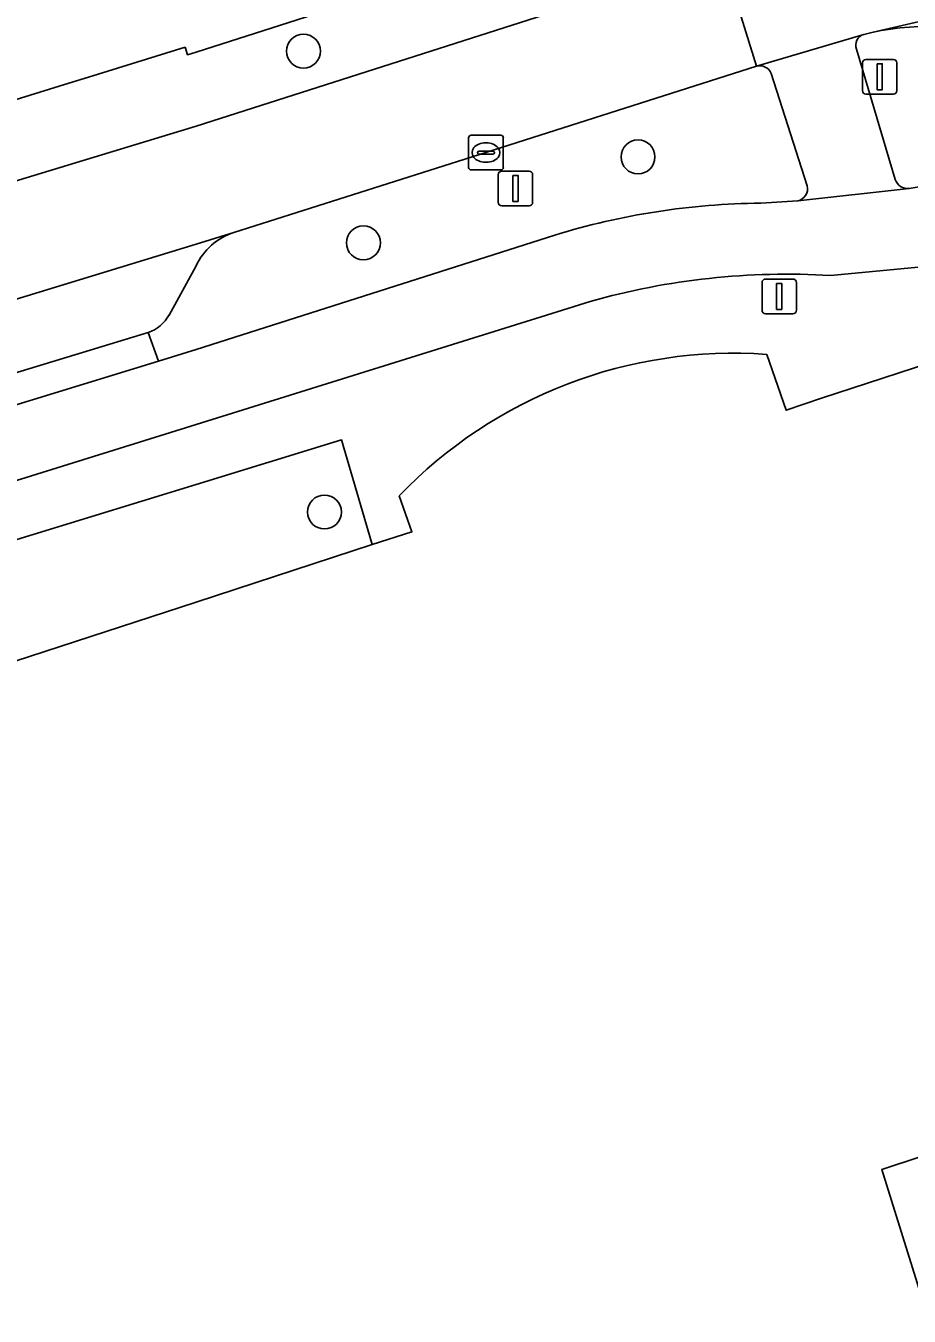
# Model space of a CAD drawing. Extents: x 159262 to 160143, y 383399 to 384319.
# Drawn here: x 159495.1 to 159520.55, y 384001.77 to 384038.96 of the extents above; entities that cross this region are included whole.
import ezdxf

# ---------------------------------------------------------------- set-up
doc = ezdxf.new("R2010")
doc.units = 0
for name, color, linetype in [('IMGEO_Berm_groen', 7, 'Continuous'), ('IMGEO_Berm_open', 7, 'Continuous'), ('IMGEO_Boom', 7, 'Continuous'), ('IMGEO_Fietspad_gesloten', 7, 'Continuous'), ('IMGEO_Groenvoorziening', 7, 'Continuous'), ('IMGEO_Kolk', 7, 'Continuous'), ('IMGEO_Lichtmast', 7, 'Continuous'), ('IMGEO_OVBaan_gesloten', 7, 'Continuous'), ('IMGEO_Pand', 7, 'Continuous'), ('IMGEO_Parkeervlak_open', 7, 'Continuous'), ('IMGEO_Rijbaan_lokaal_gesloten', 7, 'Continuous'), ('IMGEO_Rijbaan_lokaal_open', 7, 'Continuous'), ('IMGEO_Verkeersbordpaal', 7, 'Continuous'), ('IMGEO_Verkeerseiland_open', 7, 'Continuous'), ('IMGEO_Verkeersregelinstallatiepaal', 7, 'Continuous'), ('IMGEO_Voetpad_open', 7, 'Continuous')]:
    doc.layers.add(name, color=color, linetype=linetype)

msp = doc.modelspace()

# ---------------------------------------------------------------- linework, layer by layer
at = {"layer": 'IMGEO_Berm_groen'}
for points in [[(159514.476, 384042.841), (159511.401, 384041.858), (159500, 384038.2), (159499.756, 384038.122), (159499.684, 384038.343)], [(159500, 384036.064), (159515.176, 384040.921)], [(159516.146, 384037.793), (159508.354, 384035.305), (159501.087, 384033.001)], [(159517.612, 384034.343), (159516.571, 384037.582)], [(159463.863, 384027.763), (159460.036, 384026.681), (159445.184, 384022.484), (159445.759, 384020.312), (159459.582, 384024.058), (159460.703, 384024.378), (159468.247, 384026.53), (159478.341, 384029.48), (159500, 384036.064)], [(159516.272, 384033.846), (159517.337, 384033.912)], [(159498.622, 384030.114), (159498.918, 384029.288), (159500, 384029.632), (159510.338, 384032.924)], [(159500, 384032.043), (159499.225, 384030.623)]]:
    msp.add_lwpolyline(points, dxfattribs=at)
for centre, radius, start, end in [((159133.691, 385211.565), 1228.984, 285.584211, 287.325588), ((159516.241, 384037.451), 0.355, 21.6233, 105.5706), ((159517.263, 384034.263), 0.358, 281.9497, 12.9704), ((159516.47, 384013.014), 20.833, 90.5449, 107.1186), ((159501.681, 384031.231), 1.866, 108.552, 154.229), ((159498.231, 384031.189), 1.143, 289.982, 330.3542)]:
    msp.add_arc(centre, radius, start, end, dxfattribs=at)
at = {"layer": 'IMGEO_Berm_open'}
msp.add_lwpolyline([(159491.576, 384027.041), (159498.918, 384029.288), (159498.622, 384030.114), (159486.843, 384026.535), (159486.478, 384027.673)], dxfattribs=at)
at = {"layer": 'IMGEO_Boom'}
for centre in [(159503.096, 384038.227), (159512.736, 384035.178), (159504.823, 384032.702), (159503.7, 384024.946)]:
    msp.add_circle(centre, 0.489, dxfattribs=at)
at = {"layer": 'IMGEO_Fietspad_gesloten'}
for points in [[(159527.06, 384035.561), (159523.582, 384034.779), (159520.55, 384034.265), (159517.337, 384033.912), (159516.272, 384033.846)], [(159510.338, 384032.924), (159500, 384029.632), (159498.918, 384029.288), (159491.576, 384027.041)], [(159518.284, 384031.763), (159520.915, 384032.011), (159525.874, 384032.707)], [(159464.437, 384016.85), (159488.441, 384023.864), (159500.001, 384027.471), (159510.408, 384030.712), (159511.361, 384031.015)]]:
    msp.add_lwpolyline(points, dxfattribs=at)
for centre, radius, start, end in [((159516.47, 384013.014), 20.833, 90.5449, 107.1186), ((159517.031, 384010.947), 20.853, 86.5556, 105.7777)]:
    msp.add_arc(centre, radius, start, end, dxfattribs=at)
at = {"layer": 'IMGEO_Groenvoorziening'}
msp.add_lwpolyline([(159485.905, 384021.419), (159486.942, 384018.097), (159500, 384022.352), (159505.079, 384024.007), (159504.195, 384027.021), (159500, 384025.736)], close=True, dxfattribs=at)
at = {"layer": 'IMGEO_Kolk'}
for p, q in [((159507.854, 384034.878), (159507.854, 384035.73)), ((159507.929, 384035.804), (159508.781, 384035.804)), ((159508.342, 384035.584), (159508.367, 384035.584)), ((159508.855, 384035.73), (159508.855, 384034.878)), ((159508.113, 384035.298), (159508.113, 384035.31)), ((159508.551, 384035.261), (159508.153, 384035.261)), ((159508.156, 384035.347), (159508.554, 384035.347)), ((159508.597, 384035.31), (159508.597, 384035.298)), ((159508.781, 384034.804), (159507.929, 384034.804)), ((159508.365, 384035.024), (159508.34, 384035.024))]:
    msp.add_line(p, q, dxfattribs=at)
for points in [[(159507.854, 384034.878), (159507.854, 384035.73)], [(159507.929, 384035.804), (159508.781, 384035.804)], [(159508.855, 384035.73), (159508.855, 384034.878)], [(159508.781, 384034.804), (159507.929, 384034.804)]]:
    msp.add_lwpolyline(points, dxfattribs=at)
for centre, radius, start, end in [((159507.931, 384035.728), 0.0765, 91.552, 178.448), ((159507.931, 384035.728), 0.0765, 91.552, 178.448), ((159508.779, 384035.728), 0.0765, 1.552, 88.448), ((159508.779, 384035.728), 0.0765, 1.552, 88.448), ((159508.153, 384035.307), 0.0403, 85.8775, 175.7526), ((159508.15, 384035.297), 0.0366, 178.938, 274.7102), ((159508.554, 384035.304), 0.043, 264.8664, 352.4533), ((159508.558, 384035.309), 0.0386, 1.7309, 96.639), ((159507.931, 384034.88), 0.0765, 181.552, 268.448), ((159507.931, 384034.88), 0.0765, 181.552, 268.448), ((159508.779, 384034.88), 0.0765, 271.552, 358.448), ((159508.779, 384034.88), 0.0765, 271.552, 358.448)]:
    msp.add_arc(centre, radius, start, end, dxfattribs=at)
for centre, major_axis, ratio, start_param, end_param in [((159508.341, 384035.304), (-0.387, 0.002), 0.722429, 4.712389, 7.853982), ((159508.366, 384035.304), (-0.39, 0.002), 0.717154, 1.570796, 4.712389)]:
    msp.add_ellipse(centre, major_axis=major_axis, ratio=ratio, start_param=start_param, end_param=end_param, dxfattribs=at)
at = {"layer": 'IMGEO_Lichtmast'}
for p, q in [((159516.309, 384030.759), (159516.309, 384031.559)), ((159516.309, 384031.559), (159516.309, 384030.759)), ((159516.409, 384031.659), (159517.199, 384031.659)), ((159517.199, 384031.659), (159516.409, 384031.659)), ((159517.299, 384031.559), (159517.299, 384030.759)), ((159517.299, 384030.759), (159517.299, 384031.559)), ((159517.199, 384030.659), (159516.409, 384030.659)), ((159516.409, 384030.659), (159517.199, 384030.659))]:
    msp.add_line(p, q, dxfattribs=at)
msp.add_lwpolyline([(159516.729, 384031.534), (159516.879, 384031.534), (159516.879, 384030.784), (159516.729, 384030.784), (159516.729, 384031.534)], dxfattribs=at)
for centre, start, end in [((159516.409, 384031.559), 90, 180), ((159516.409, 384031.559), 90, 180), ((159517.199, 384031.559), 0, 90), ((159517.199, 384031.559), 360, 90), ((159516.409, 384030.759), 180, 270), ((159516.409, 384030.759), 180, 270), ((159517.199, 384030.759), 270, 0), ((159517.199, 384030.759), 270, 0)]:
    msp.add_arc(centre, 0.1, start, end, dxfattribs=at)
at = {"layer": 'IMGEO_OVBaan_gesloten'}
msp.add_lwpolyline([(159499.684, 384038.343), (159499.756, 384038.122), (159500, 384038.2), (159511.401, 384041.858), (159514.476, 384042.841), (159513.523, 384046.314), (159498.741, 384041.516), (159497.418, 384041.118), (159493.036, 384039.81), (159488.599, 384038.486), (159487.855, 384038.264), (159483.684, 384037.037), (159479.605, 384035.835), (159478.89, 384035.627), (159478.28, 384035.448), (159474.351, 384034.31), (159470.02, 384033.052), (159469.354, 384032.862), (159468.693, 384032.67), (159464.384, 384031.44), (159459.096, 384029.931), (159460.036, 384026.681), (159463.863, 384027.763)], dxfattribs=at)
msp.add_arc((159133.691, 385211.565), 1228.984, 285.584211, 287.325588, dxfattribs=at)
at = {"layer": 'IMGEO_Pand'}
for points in [[(159521.525, 384000.327), (159519.757, 384005.998), (159528.68, 384008.944), (159524.383, 384022.187), (159523.263, 384025.639), (159522.03, 384029.537), (159518.022, 384028.231), (159517.008, 384027.876), (159516.445, 384029.488)], [(159505.853, 384025.41), (159506.221, 384024.379), (159505.079, 384024.007), (159500, 384022.352), (159486.942, 384018.097), (159485.804, 384017.726), (159485.415, 384018.803)]]:
    msp.add_lwpolyline(points, dxfattribs=at)
msp.add_arc((159515.489, 384016.175), 13.347, 85.8946, 136.2195, dxfattribs=at)
at = {"layer": 'IMGEO_Parkeervlak_open'}
for points in [[(159501.087, 384033.001), (159500, 384032.668), (159493.27, 384030.606), (159479.46, 384026.454), (159463.601, 384021.812), (159461.606, 384021.256), (159450.04, 384018.032), (159435.196, 384014.035), (159419.249, 384009.943), (159408.465, 384007.147)], [(159499.225, 384030.623), (159500, 384032.043)], [(159486.478, 384027.673), (159486.843, 384026.535), (159498.622, 384030.114)]]:
    msp.add_lwpolyline(points, dxfattribs=at)
for centre, radius, start, end in [((159501.681, 384031.231), 1.866, 108.552, 154.229), ((159498.231, 384031.189), 1.143, 289.982, 330.3542)]:
    msp.add_arc(centre, radius, start, end, dxfattribs=at)
at = {"layer": 'IMGEO_Rijbaan_lokaal_gesloten'}
for points in [[(159522.615, 384043.363), (159518.205, 384041.907), (159515.176, 384040.921), (159516.146, 384037.793), (159519.241, 384038.711), (159519.472, 384038.764), (159539.854, 384043.478), (159539.952, 384043.499), (159543.041, 384044.173), (159541.282, 384049.663)], [(159539.854, 384043.478), (159519.472, 384038.764)]]:
    msp.add_lwpolyline(points, dxfattribs=at)
msp.add_lwpolyline([(159508.354, 384035.305), (159516.146, 384037.793), (159515.176, 384040.921), (159500, 384036.064), (159478.341, 384029.48), (159468.247, 384026.53), (159460.703, 384024.378), (159461.606, 384021.256), (159463.601, 384021.812), (159479.46, 384026.454), (159493.27, 384030.606), (159500, 384032.668), (159501.087, 384033.001)], close=True, dxfattribs=at)
msp.add_arc((159521.158, 384030.888), 8.055, 40.6418, 102.0832, dxfattribs=at)
at = {"layer": 'IMGEO_Rijbaan_lokaal_open'}
msp.add_lwpolyline([(159528.68, 384008.944), (159519.757, 384005.998), (159521.525, 384000.327), (159522.326, 384000.577), (159530.563, 384003.077)], close=True, dxfattribs=at)
at = {"layer": 'IMGEO_Verkeersbordpaal'}
for p, q in [((159508.81, 384034.77), (159509.6, 384034.77)), ((159509.6, 384034.77), (159508.81, 384034.77)), ((159508.71, 384033.87), (159508.71, 384034.67)), ((159508.71, 384034.67), (159508.71, 384033.87)), ((159509.7, 384034.67), (159509.7, 384033.87)), ((159509.7, 384033.87), (159509.7, 384034.67)), ((159509.6, 384033.77), (159508.81, 384033.77)), ((159508.81, 384033.77), (159509.6, 384033.77))]:
    msp.add_line(p, q, dxfattribs=at)
msp.add_lwpolyline([(159509.13, 384034.645), (159509.28, 384034.645), (159509.28, 384033.895), (159509.13, 384033.895), (159509.13, 384034.645)], dxfattribs=at)
for centre, start, end in [((159508.81, 384034.67), 90, 180), ((159508.81, 384034.67), 90, 180), ((159509.6, 384034.67), 0, 90), ((159509.6, 384034.67), 360, 90), ((159508.81, 384033.87), 180, 270), ((159508.81, 384033.87), 180, 270), ((159509.6, 384033.87), 270, 0), ((159509.6, 384033.87), 270, 0)]:
    msp.add_arc(centre, 0.1, start, end, dxfattribs=at)
at = {"layer": 'IMGEO_Verkeerseiland_open'}
for points in [[(159519.472, 384038.764), (159519.241, 384038.711)], [(159519.027, 384038.284), (159520.144, 384034.527)]]:
    msp.add_lwpolyline(points, dxfattribs=at)
for centre, radius, start, end in [((159521.158, 384030.888), 8.055, 40.6418, 102.0832), ((159519.346, 384038.391), 0.336, 108.1416, 198.621), ((159520.524, 384034.671), 0.406, 200.689, 273.6411)]:
    msp.add_arc(centre, radius, start, end, dxfattribs=at)
at = {"layer": 'IMGEO_Verkeersregelinstallatiepaal'}
for p, q in [((159519.205, 384037.088), (159519.205, 384037.888)), ((159519.205, 384037.888), (159519.205, 384037.088)), ((159519.305, 384037.988), (159520.095, 384037.988)), ((159520.095, 384037.988), (159519.305, 384037.988)), ((159520.195, 384037.888), (159520.195, 384037.088)), ((159520.195, 384037.088), (159520.195, 384037.888)), ((159520.095, 384036.988), (159519.305, 384036.988)), ((159519.305, 384036.988), (159520.095, 384036.988))]:
    msp.add_line(p, q, dxfattribs=at)
msp.add_lwpolyline([(159519.625, 384037.863), (159519.775, 384037.863), (159519.775, 384037.113), (159519.625, 384037.113), (159519.625, 384037.863)], dxfattribs=at)
for centre, start, end in [((159519.305, 384037.888), 90, 180), ((159519.305, 384037.888), 90, 180), ((159520.095, 384037.888), 0, 90), ((159520.095, 384037.888), 360, 90), ((159519.305, 384037.088), 180, 270), ((159519.305, 384037.088), 180, 270), ((159520.095, 384037.088), 270, 0), ((159520.095, 384037.088), 270, 0)]:
    msp.add_arc(centre, 0.1, start, end, dxfattribs=at)
at = {"layer": 'IMGEO_Voetpad_open'}
for points in [[(159519.241, 384038.711), (159516.146, 384037.793)], [(159520.144, 384034.527), (159519.027, 384038.284)], [(159516.571, 384037.582), (159517.612, 384034.343)], [(159517.337, 384033.912), (159520.55, 384034.265)], [(159516.445, 384029.488), (159517.008, 384027.876), (159518.022, 384028.231), (159522.03, 384029.537), (159520.915, 384032.011), (159518.284, 384031.763)], [(159511.361, 384031.015), (159510.408, 384030.712), (159500.001, 384027.471), (159488.441, 384023.864), (159464.437, 384016.85)], [(159402.552, 383995.705), (159402.689, 383995.18), (159406.858, 383996.535), (159410.996, 383997.88), (159423.768, 384002.03), (159441.915, 384007.926), (159454.659, 384012.066), (159463.437, 384014.923), (159472.843, 384017.985), (159473.008, 384017.469), (159485.905, 384021.419), (159500, 384025.736), (159504.195, 384027.021), (159505.079, 384024.007), (159506.221, 384024.379), (159505.853, 384025.41)]]:
    msp.add_lwpolyline(points, dxfattribs=at)
for centre, radius, start, end in [((159519.346, 384038.391), 0.336, 108.1416, 198.621), ((159516.241, 384037.451), 0.355, 21.6233, 105.5706), ((159517.263, 384034.263), 0.358, 281.9497, 12.9704), ((159520.524, 384034.671), 0.406, 200.689, 273.6411), ((159517.031, 384010.947), 20.853, 86.5556, 105.7777), ((159515.489, 384016.175), 13.347, 85.8946, 136.2195)]:
    msp.add_arc(centre, radius, start, end, dxfattribs=at)

doc.saveas('drawing.dxf')
